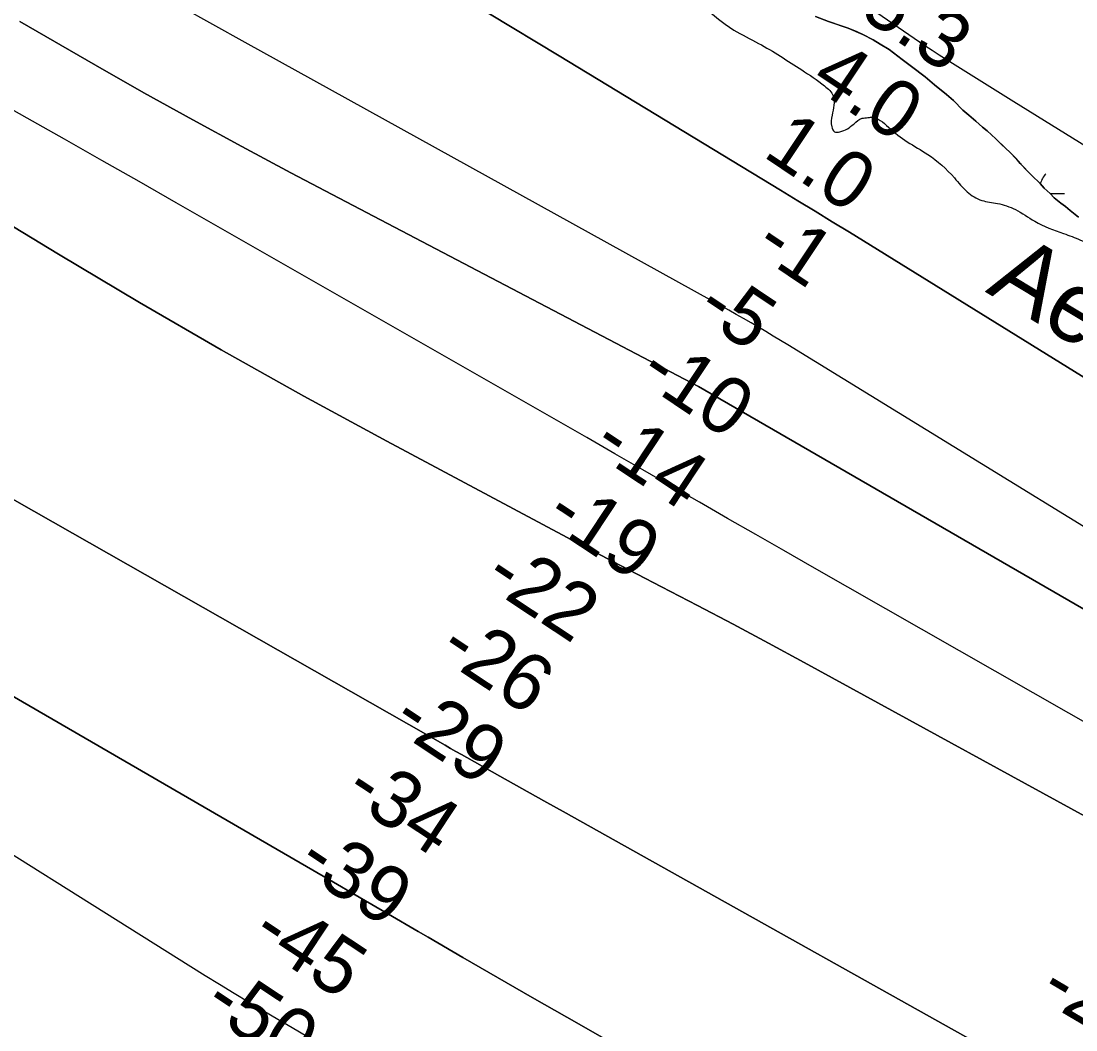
# Model space of a CAD drawing. Extents: x 3823584 to 3861785, y 301729 to 327625.
# Drawn here: x 3841373 to 3842612, y 323778 to 324963 of the extents above; entities that cross this region are included whole.
import ezdxf

# ---------------------------------------------------------------- set-up
doc = ezdxf.new("R2010")
doc.units = 0
for name, color, linetype in [('V-RIVR-EDGE', 7, 'Continuous'), ('V-RIVR-IDEN', 7, 'Continuous'), ('V-RIVR-RANG', 7, 'Continuous'), ('V-SITE-VEGE', 7, 'Continuous'), ('V-TOPO-DPTH', 7, 'Continuous'), ('V-TOPO-MAJR', 7, 'Continuous'), ('V-TOPO-MINR', 7, 'Continuous'), ('V-TOPO-WATR', 7, 'Continuous'), ('V-WETL-SWMP', 7, 'Continuous')]:
    doc.layers.add(name, color=color, linetype=linetype)

msp = doc.modelspace()

# ---------------------------------------------------------------- linework, layer by layer
at = {"layer": 'V-RIVR-EDGE'}
for points in [[(3836304.4, 325474.2), (3836346.4, 325438.3), (3836389.4, 325406.1), (3836417.6, 325385.4), (3836442.7, 325366.7), (3836470.2, 325340.9), (3836497.8, 325313.9), (3836554.9, 325258.4), (3836598.5, 325215.9), (3836636.4, 325181.1), (3836681.3, 325139.8), (3836737.1, 325093.4), (3836790.9, 325041.2), (3836840.3, 324993.5), (3836889.1, 324947.1), (3836934.6, 324907.1), (3836980.8, 324871), (3837015.5, 324849.1), (3837040.5, 324829.1), (3837085.4, 324787.2), (3837143.8, 324734.3), (3837181.6, 324700.8), (3837223.3, 324659.6), (3837272.1, 324619.6), (3837314.4, 324579.6), (3837346.4, 324546.8), (3837364.4, 324527.4), (3837395.8, 324500.4), (3837442, 324462.3), (3837492.7, 324423), (3837554.3, 324372.7), (3837573.6, 324361.1), (3837583.2, 324359.1), (3837596.7, 324352.6), (3837621.1, 324337.8), (3837648, 324319.7), (3837677.5, 324292), (3837718.6, 324249.5), (3837753.8, 324214.7), (3837781.4, 324188.9), (3837800, 324179.8), (3837820, 324170.8), (3837850.7, 324134.1), (3837874.4, 324110.2), (3837909.1, 324073.5), (3837941.8, 324040.6), (3837989.9, 323991.7), (3838022.6, 323960.7), (3838034.1, 323947.8), (3838046.3, 323933.7), (3838066.8, 323916.3), (3838089.9, 323892.4), (3838140.6, 323849.2), (3838186.1, 323811.2), (3838215.7, 323785.4), (3838265.7, 323736.4), (3838297.1, 323707.4), (3838336.9, 323671.9), (3838360, 323645.5), (3838385.6, 323627.5), (3838404.2, 323615.8), (3838421.6, 323601.7), (3838441.4, 323582.3), (3838460, 323567.5), (3838468.4, 323563.6), (3838484.4, 323555.2), (3838548.6, 323496.6), (3838595.4, 323464.3), (3838650, 323422.4), (3838701.3, 323379.8), (3838749.4, 323345.6), (3838798.2, 323317.9), (3838856.6, 323274.6), (3838933, 323221.7), (3838989.5, 323184.3), (3839037.6, 323150.1), (3839068.4, 323134.6), (3839093.4, 323105), (3839110.7, 323086.9), (3839122.9, 323081.1), (3839143.5, 323065.6), (3839172.3, 323044.4), (3839191, 323032.7), (3839216, 323016), (3839242.3, 323006.3), (3839316.8, 322969.4), (3839341.8, 322955.9), (3839371.4, 322944.2), (3839391.3, 322935.8), (3839417.6, 322920.3), (3839461.3, 322894.5), (3839483.7, 322873.2), (3839520.3, 322851.3), (3839555.6, 322828.7), (3839599.9, 322806.7), (3839718.7, 322751.1), (3839768.1, 322726.6), (3839807.9, 322705.9), (3839836.9, 322696.2), (3839865.1, 322680.7), (3839887.6, 322667.8), (3839924.2, 322652.3), (3839969.8, 322630.3), (3840004.4, 322612.2), (3840037.8, 322597.4), (3840085.4, 322579.9), (3840108.5, 322565.7), (3840121.9, 322548.9), (3840123.2, 322539.9), (3840122.5, 322533.5), (3840118, 322521.3), (3840112.8, 322514.2), (3840095.5, 322509.1), (3840089.7, 322509.2), (3840085.2, 322504.7), (3840084.5, 322498.2), (3840085.8, 322491.8), (3840130.7, 322467.3), (3840169.9, 322448.5), (3840197.5, 322439.5), (3840209.1, 322437.5), (3840231.6, 322441.3), (3840246.4, 322449), (3840266.3, 322458.6), (3840273.4, 322466.3), (3840278.6, 322471.4), (3840288.9, 322480.4), (3840296, 322484.9), (3840301.8, 322484.8), (3840308.2, 322484.8), (3840320.4, 322479), (3840324.9, 322470), (3840326.8, 322461.6), (3840338.3, 322450), (3840344.7, 322444.9), (3840366.6, 322437.7), (3840385.8, 322428.1), (3840421.8, 322409.3), (3840466.1, 322385.4), (3840492.4, 322368.7), (3840506.5, 322357), (3840533.5, 322340.3), (3840559.2, 322331.2), (3840587.4, 322322.1), (3840611.8, 322311.8), (3840642, 322296.3), (3840678.6, 322276.3), (3840712.6, 322255.6), (3840733.2, 322242.1), (3840784.5, 322210.4), (3840835.9, 322183.3), (3840892.4, 322153.6), (3840923.9, 322139.4), (3840950.8, 322127.1), (3840989.3, 322100), (3841017.6, 322082.6), (3841061.2, 322062.5), (3841092.7, 322044.4), (3841151.1, 322005.1), (3841210.8, 321964.4), (3841240.3, 321939.3), (3841300, 321894.8), (3841335.9, 321862.6), (3841374.4, 321823.9), (3841411.6, 321789.7), (3841444.9, 321758.1), (3841469.9, 321736.2), (3841482.1, 321724), (3841496.2, 321704.7), (3841509.1, 321694.3), (3841523.2, 321687.2), (3841573.9, 321660.7), (3841624, 321631.7), (3841667.6, 321606.5), (3841696.5, 321593.6), (3841738.3, 321575.5), (3841787.1, 321556.7), (3841816, 321552.1), (3841851.3, 321545), (3841886.7, 321533.3), (3841930.3, 321511.4), (3841950.2, 321498.5), (3841977.2, 321483), (3841998.4, 321476.5), (3842053, 321463.5), (3842082.5, 321456.3), (3842109.5, 321444.7), (3842146.1, 321427.3), (3842196.2, 321402.1), (3842241.1, 321374.9), (3842288.6, 321345.3), (3842321.4, 321327.2), (3842366.9, 321295.6), (3842395.2, 321280.1), (3842429.2, 321264.6), (3842452.4, 321258.7), (3842471, 321249.7)], [(3841667.1, 325337.4), (3841677, 325339.1), (3841683.8, 325337.9), (3841698.1, 325326.3), (3841699.7, 325312.4), (3841706.8, 325294.8), (3841726.7, 325274.8), (3841750.9, 325252.5), (3841797.9, 325224.8), (3841841.3, 325198), (3841868.3, 325183.2), (3841890.2, 325162.8), (3841908.5, 325150), (3841939.1, 325136), (3841968.2, 325114.8), (3841995.2, 325101.6), (3842020.3, 325082.4), (3842033.4, 325068.8), (3842048.5, 325053.2), (3842058.9, 325045.6), (3842063.6, 325037.7), (3842067.6, 325025.7), (3842073.2, 325017.7), (3842079.5, 325015.3), (3842083.9, 325015.3), (3842092.3, 325020.5), (3842099.5, 325020.8), (3842109.8, 325020.4), (3842125.3, 325013.6), (3842141.7, 325003.6), (3842160.4, 324991.2), (3842196.6, 324961.2), (3842210.1, 324952), (3842239.1, 324936.4), (3842289.7, 324905.2), (3842316.7, 324886.4), (3842326.7, 324874.8), (3842325.4, 324852.1), (3842325, 324838.5), (3842328.2, 324832.6), (3842334.5, 324832.5), (3842350.9, 324841.7), (3842360.9, 324848.4), (3842367.3, 324849.2), (3842371.6, 324849.6), (3842391.5, 324838), (3842413.8, 324820.8), (3842437.7, 324806), (3842469.1, 324778.4), (3842484.2, 324762), (3842501.3, 324752), (3842519.6, 324748.4), (3842540.7, 324741.2), (3842563.4, 324727.6), (3842597.3, 324713.1), (3842617.2, 324705.5), (3842640.3, 324692.7), (3842678.9, 324671.9), (3842722.6, 324649.1), (3842760.8, 324622.7), (3842791.9, 324602.7), (3842826.1, 324581.8), (3842851.6, 324567.8), (3842890.2, 324541.8), (3842957, 324509.8), (3843001.2, 324482.2), (3843039.8, 324457.8), (3843088.4, 324435.7), (3843144.1, 324406.5), (3843181.9, 324383.3), (3843224.9, 324354.5), (3843249.1, 324338.1), (3843258.7, 324323.3), (3843263.8, 324318.9), (3843285.7, 324312.9), (3843313.6, 324307.2), (3843340.3, 324298.8), (3843388.1, 324274.8), (3843421.9, 324247.2), (3843435, 324231.6), (3843435, 324227.6), (3843420.6, 324200.2), (3843415, 324188.2), (3843414.1, 324181.1), (3843418.5, 324171.9), (3843433.2, 324159.5), (3843439.2, 324146.3), (3843443.5, 324137.2), (3843462.2, 324125.1), (3843469.8, 324123.5), (3843481.7, 324120.3), (3843486.5, 324125.9), (3843509.3, 324160.1), (3843514.1, 324164.9), (3843515.3, 324164.9), (3843522.5, 324164.5), (3843561.1, 324144.8), (3843616.4, 324115.6), (3843639.9, 324106), (3843654.7, 324101.6), (3843671, 324093.1), (3843682.1, 324079.2), (3843692.1, 324074.4), (3843700.8, 324074.3), (3843710, 324077.9), (3843720, 324074.3), (3843747.8, 324059.9), (3843763.7, 324046.7), (3843767.3, 324037.5), (3843767.3, 324030.3), (3843765.7, 324020.4), (3843766.4, 324006.8), (3843769.6, 323997.3), (3843779.1, 323990.1), (3843800.2, 323984.4), (3843819, 323984.4), (3843833.7, 323983.5), (3843844.1, 323979.1), (3843860.4, 323963.2), (3843872.3, 323955.6), (3843881.1, 323953.5), (3843888.2, 323947.5), (3843885.8, 323940.8), (3843881, 323933.2), (3843881, 323928), (3843887.4, 323923.2), (3843899.3, 323923.2), (3843905.7, 323933.6), (3843910.9, 323935.5), (3843921.7, 323933.5), (3843932.8, 323927.5), (3843946.3, 323917.9), (3843955.1, 323915.5), (3843977, 323908.3), (3844009.3, 323900.6), (3844033.9, 323887.8), (3844045.5, 323877.8), (3844055.4, 323871.4), (3844070.6, 323868.2), (3844080.9, 323867.8), (3844090.1, 323861.8), (3844093.6, 323856.2), (3844093.6, 323849.8), (3844085.6, 323838.7), (3844082.4, 323831.9), (3844082.8, 323828.7), (3844087.6, 323827.5), (3844096.8, 323827.9), (3844104.3, 323831.8), (3844105.9, 323837), (3844105.2, 323845.8), (3844108, 323847.8), (3844115.9, 323843), (3844123.9, 323846.9), (3844138.7, 323866.4), (3844150.3, 323877.6), (3844165.9, 323889.9), (3844185.8, 323897.8), (3844193.4, 323902.6), (3844197.4, 323908.1), (3844197.8, 323915.7), (3844200.6, 323932), (3844201.9, 323949.6), (3844203.5, 323960.3), (3844212.7, 323979.4), (3844219.1, 323985), (3844228.7, 323989.7), (3844237, 323989.7), (3844253.4, 323979.7), (3844262.9, 323972.5), (3844273.3, 323966.1), (3844287.2, 323962.5), (3844299.9, 323956.5), (3844316.2, 323944.9), (3844325.8, 323933.7), (3844334.9, 323923.7), (3844345.7, 323915.3), (3844350.4, 323900.2), (3844350, 323889.4), (3844344.8, 323881.1), (3844335.2, 323878.3), (3844331.2, 323873.1), (3844331.2, 323871.9), (3844330.8, 323864), (3844339.1, 323852.4), (3844338.7, 323844.4), (3844336.7, 323836), (3844328.7, 323824.5), (3844323.1, 323819.7), (3844315.1, 323818.2), (3844303.6, 323818.6), (3844297.6, 323817.8), (3844297.2, 323816.2), (3844303.2, 323811.4), (3844310.3, 323801), (3844311.5, 323799.4), (3844316.3, 323802.2), (3844322.3, 323805.4), (3844326.6, 323801.4), (3844318.2, 323782.7), (3844313, 323766), (3844313, 323758.4), (3844315, 323752.8), (3844320.1, 323746.8), (3844323.7, 323746.4), (3844325.7, 323749.6), (3844325.3, 323758), (3844327.7, 323758.3), (3844341.7, 323757.5), (3844362, 323752.7), (3844387.5, 323742.7), (3844418.9, 323729), (3844454, 323709)]]:
    msp.add_spline(points, degree=3, dxfattribs=at)
at = {"layer": 'V-SITE-VEGE'}
for p, q in [((3842321.3, 324962.1), (3842305.9, 324967.9)), ((3842335.9, 324957.1), (3842321.3, 324962.1)), ((3842344.3, 324954.2), (3842335.9, 324957.1)), ((3842354.8, 324949.8), (3842344.3, 324954.2)), ((3842361.7, 324946.9), (3842354.8, 324949.8)), ((3842373.6, 324940.5), (3842361.7, 324946.9)), ((3842381.9, 324935.5), (3842373.6, 324940.5)), ((3842392.3, 324929), (3842381.9, 324935.5)), ((3842407.6, 324917.6), (3842392.3, 324929)), ((3842418.7, 324909.1), (3842407.6, 324917.6)), ((3842434.7, 324897), (3842418.7, 324909.1)), ((3842445.8, 324887.8), (3842434.7, 324897)), ((3842459.7, 324876.4), (3842445.8, 324887.8)), ((3842468, 324869.3), (3842459.7, 324876.4)), ((3842479.1, 324857.9), (3842468, 324869.3)), ((3842486, 324852.2), (3842479.1, 324857.9)), ((3842494.3, 324845.1), (3842486, 324852.2)), ((3842502, 324838), (3842494.3, 324845.1)), ((3842507.5, 324833.7), (3842502, 324838)), ((3842517.9, 324824.5), (3842507.5, 324833.7)), ((3842524.8, 324817.4), (3842517.9, 324824.5)), ((3842529, 324813.2), (3842524.8, 324817.4)), ((3842534.5, 324808.2), (3842529, 324813.2)), ((3842541.5, 324801.1), (3842534.5, 324808.2)), ((3842546.3, 324795.4), (3842541.5, 324801.1)), ((3842554.6, 324786.9), (3842546.3, 324795.4)), ((3842560.1, 324781.3), (3842554.6, 324786.9)), ((3842569.8, 324772), (3842560.1, 324781.3)), ((3842574.7, 324766.4), (3842569.8, 324772)), ((3842581.6, 324760), (3842574.7, 324766.4)), ((3842586.4, 324755), (3842581.6, 324760)), ((3842594.1, 324748.6), (3842586.4, 324755)), ((3842599.6, 324745), (3842594.1, 324748.6)), ((3842605.2, 324740.1), (3842599.6, 324745)), ((3842614.9, 324732.2), (3842605.2, 324740.1))]:
    msp.add_line(p, q, dxfattribs=at)
at = {"layer": 'V-TOPO-DPTH'}
for points in [[(3841217.2, 325405.3), (3841477.4, 325235.2), (3841494.3, 325224.3), (3841511.3, 325213.6), (3841528.5, 325203.2), (3841545.8, 325192.9), (3841676.2, 325117), (3841758.7, 325068.7), (3841841, 325020.1), (3841923, 324971.1), (3842004.9, 324921.8), (3842265, 324764.1), (3842285.2, 324751.7), (3842305.4, 324739.4), (3842325.6, 324727), (3842345.8, 324714.6), (3842772.6, 324450.4)], [(3841371.3, 324962.2), (3841460.1, 324910.9), (3841517.1, 324878.5), (3841574.3, 324846.5), (3841632, 324815.3), (3841689.8, 324784.5), (3842168.5, 324533.6), (3842776.9, 324182.2), (3842815.8, 324159.7), (3842854.7, 324137.2), (3842893.6, 324114.7), (3842932.5, 324092.2), (3842947.6, 324083.4), (3842994, 324056.5), (3843040.4, 324029.6), (3843086.7, 324002.6), (3843133, 323975.6), (3843632.9, 323683.8)], [(3843632.9, 323683.8), (3843133, 323975.6), (3843086.7, 324002.6), (3843040.4, 324029.6), (3842994, 324056.5), (3842947.6, 324083.4), (3842932.5, 324092.2), (3842893.6, 324114.7), (3842854.7, 324137.2), (3842815.8, 324159.7), (3842776.9, 324182.2), (3842168.5, 324533.6), (3841689.8, 324784.5), (3841632, 324815.3), (3841574.3, 324846.5), (3841517.1, 324878.5), (3841460.1, 324910.9), (3841371.3, 324962.2)], [(3842676.1, 323999.9), (3842292.6, 324209.6), (3842250.9, 324232.2), (3842209.2, 324254.6), (3842167.2, 324276.6), (3842125.2, 324298.5), (3842067.8, 324328.1), (3842054.4, 324335), (3842041.1, 324342), (3842027.7, 324349), (3842014.4, 324356.1), (3841802.2, 324469.3), (3841704.7, 324522.3), (3841607.9, 324576.4), (3841511.9, 324632.1), (3841416.6, 324688.9), (3841259.7, 324784.1)], [(3841259.7, 324784.1), (3841416.6, 324688.9), (3841511.9, 324632.1), (3841607.9, 324576.4), (3841704.7, 324522.3), (3841802.2, 324469.3), (3842014.4, 324356.1), (3842027.7, 324349), (3842041.1, 324342), (3842054.4, 324335), (3842067.8, 324328.1), (3842125.2, 324298.5), (3842167.2, 324276.6), (3842209.2, 324254.6), (3842250.9, 324232.2), (3842292.6, 324209.6), (3842676.1, 323999.9)], [(3842587.6, 323711.4), (3842038.8, 324018.1), (3842012.9, 324032.6), (3841987, 324047.1), (3841961.1, 324061.6), (3841935.2, 324076.1), (3841896.2, 324098), (3841889.9, 324101.5), (3841883.5, 324105.1), (3841877.2, 324108.7), (3841870.8, 324112.3), (3841321.9, 324424.4)], [(3841321.9, 324424.4), (3841870.8, 324112.3), (3841877.2, 324108.7), (3841883.5, 324105.1), (3841889.9, 324101.5), (3841896.2, 324098), (3841935.2, 324076.1), (3841961.1, 324061.6), (3841987, 324047.1), (3842012.9, 324032.6), (3842038.8, 324018.1), (3842587.6, 323711.4)], [(3842467.1, 323534.6), (3842013.8, 323793), (3841973, 323816.3), (3841932.3, 323839.7), (3841891.6, 323863.3), (3841851, 323886.9), (3841839, 323893.8), (3841804.4, 323914), (3841769.8, 323934.1), (3841735.1, 323954.2), (3841700.5, 323974.3), (3841202.4, 324262.8)], [(3841202.4, 324262.8), (3841700.5, 323974.3), (3841735.1, 323954.2), (3841769.8, 323934.1), (3841804.4, 323914), (3841839, 323893.8), (3841851, 323886.9), (3841891.6, 323863.3), (3841932.3, 323839.7), (3841973, 323816.3), (3842013.8, 323793), (3842467.1, 323534.6)]]:
    msp.add_lwpolyline(points, dxfattribs=at)
at = {"layer": 'V-TOPO-MAJR'}
msp.add_lwpolyline([(3841708.5, 323770.5), (3841691.3, 323780.5), (3841674.2, 323790.5), (3841657.1, 323800.6), (3841640, 323810.7), (3841623, 323821), (3841606, 323831.3), (3841589.1, 323841.7), (3841572.2, 323852.2), (3840903.6, 324271.7)], dxfattribs=at)
at = {"layer": 'V-TOPO-MINR'}
for points in [[(3842643.9, 324802.7), (3842591.4, 324835.2), (3842539.1, 324867.9), (3842451.3, 324922.7), (3842442.8, 324928), (3842434.4, 324933.3), (3841747.4, 325406), (3841738.8, 325415.7), (3841508.8, 325551.2)], [(3842863.6, 324220.2), (3842273.4, 324582.3), (3842264.8, 324587.6), (3842256.2, 324592.8), (3842247.6, 324598), (3842238.9, 324603.1), (3842230.3, 324608.2), (3842221.5, 324613.3), (3842212.8, 324618.2), (3842204, 324623.2), (3841636.1, 324937.3), (3841598, 324958.4), (3841559.9, 324979.5), (3841521.9, 325000.8), (3841483.9, 325022.1), (3841426.2, 325054.5), (3841417.1, 325059.7), (3841408.1, 325065), (3841399.1, 325070.3), (3841390.2, 325075.8), (3841318.8, 325119.9)], [(3843632.9, 323683.8), (3843133, 323975.6), (3843086.7, 324002.6), (3843040.4, 324029.6), (3842994, 324056.5), (3842947.6, 324083.4), (3842932.5, 324092.2), (3842893.6, 324114.7), (3842854.7, 324137.2), (3842815.8, 324159.7), (3842776.9, 324182.2), (3842168.5, 324533.6), (3841689.8, 324784.5), (3841632, 324815.3), (3841574.3, 324846.5), (3841517.1, 324878.5), (3841460.1, 324910.9), (3841371.3, 324962.2)], [(3842776.6, 324051.4), (3842301.9, 324322), (3842268.8, 324340.9), (3842235.7, 324359.8), (3842202.6, 324378.7), (3842169.5, 324397.7), (3842136.4, 324416.7), (3842103.3, 324435.6), (3842070.2, 324454.5), (3842037.2, 324473.5), (3841555.1, 324749.1), (3841511.3, 324774.1), (3841467.6, 324799), (3841423.7, 324823.8), (3841379.8, 324848.5), (3841313.1, 324886)], [(3842676.1, 323999.9), (3842292.6, 324209.6), (3842250.9, 324232.2), (3842209.2, 324254.6), (3842167.2, 324276.6), (3842125.2, 324298.5), (3842067.8, 324328.1), (3842054.4, 324335), (3842041.1, 324342), (3842027.7, 324349), (3842014.4, 324356.1), (3841802.2, 324469.3), (3841704.7, 324522.3), (3841607.9, 324576.4), (3841511.9, 324632.1), (3841416.6, 324688.9), (3841259.7, 324784.1)], [(3842587.6, 323711.4), (3842038.8, 324018.1), (3842012.9, 324032.6), (3841987, 324047.1), (3841961.1, 324061.6), (3841935.2, 324076.1), (3841896.2, 324098), (3841889.9, 324101.5), (3841883.5, 324105.1), (3841877.2, 324108.7), (3841870.8, 324112.3), (3841321.9, 324424.4)], [(3842467.1, 323534.6), (3842013.8, 323793), (3841973, 323816.3), (3841932.3, 323839.7), (3841891.6, 323863.3), (3841851, 323886.9), (3841839, 323893.8), (3841804.4, 323914), (3841769.8, 323934.1), (3841735.1, 323954.2), (3841700.5, 323974.3), (3841202.4, 324262.8)]]:
    msp.add_lwpolyline(points, dxfattribs=at)
at = {"layer": 'V-TOPO-WATR'}
msp.add_lwpolyline([(3842772.6, 324450.4), (3842345.8, 324714.6), (3842325.6, 324727), (3842305.4, 324739.4), (3842285.2, 324751.7), (3842265, 324764.1), (3842004.9, 324921.8), (3841923, 324971.1), (3841841, 325020.1), (3841758.7, 325068.7), (3841676.2, 325117), (3841545.8, 325192.9), (3841528.5, 325203.2), (3841511.3, 325213.6), (3841494.3, 325224.3), (3841477.4, 325235.2), (3841217.2, 325405.3)], dxfattribs=at)
at = {"layer": 'V-WETL-SWMP'}
for p, q in [((3842305.9, 324967.9), (3842321.3, 324962.1)), ((3842321.3, 324962.1), (3842344.3, 324954.2)), ((3842344.3, 324954.2), (3842361.7, 324946.9)), ((3842361.7, 324946.9), (3842373.6, 324940.5)), ((3842373.6, 324940.5), (3842381.9, 324935.5)), ((3842381.9, 324935.5), (3842392.3, 324929)), ((3842392.3, 324929), (3842407.6, 324917.6)), ((3842407.6, 324917.6), (3842418.7, 324909.1)), ((3842418.7, 324909.1), (3842434.7, 324897)), ((3842434.7, 324897), (3842445.8, 324887.8)), ((3842445.8, 324887.8), (3842459.7, 324876.4)), ((3842459.7, 324876.4), (3842468, 324869.3)), ((3842468, 324869.3), (3842479.1, 324857.9)), ((3842479.1, 324857.9), (3842486, 324852.2)), ((3842486, 324852.2), (3842494.3, 324845.1)), ((3842494.3, 324845.1), (3842502, 324838)), ((3842502, 324838), (3842507.5, 324833.7)), ((3842507.5, 324833.7), (3842517.9, 324824.5)), ((3842517.9, 324824.5), (3842529, 324813.2)), ((3842529, 324813.2), (3842534.5, 324808.2)), ((3842534.5, 324808.2), (3842541.4, 324801.1)), ((3842541.4, 324801.1), (3842546.3, 324795.4)), ((3842546.3, 324795.4), (3842560.1, 324781.3)), ((3842547.8, 324793.9), (3842547.7, 324795.5)), ((3842560.1, 324781.3), (3842569.8, 324772)), ((3842569.8, 324772), (3842574.7, 324766.4)), ((3842574.7, 324766.4), (3842581.6, 324760)), ((3842581.5, 324760), (3842598.3, 324760.3)), ((3842581.6, 324760), (3842586.4, 324755)), ((3842586.4, 324755), (3842594.1, 324748.6)), ((3842594.1, 324748.6), (3842599.6, 324745)), ((3842599.6, 324745), (3842605.2, 324740.1)), ((3842605.2, 324740.1), (3842614.9, 324732.2))]:
    msp.add_line(p, q, dxfattribs=at)
msp.add_arc((3842603.5, 324760.8), 35.2, 140.1115, 161.8946, dxfattribs=at)

# ---------------------------------------------------------------- texts
at = {"layer": 'V-RIVR-IDEN'}
msp.add_text('Aerial ', height=83, rotation=328.9692, dxfattribs=at).set_placement((3842504.5, 324645))
at = {"layer": 'V-RIVR-RANG'}
for s, rotation, p in [('5.3', 326.2283, (3842355.8, 324969.5)), ('4.0', 326.2283, (3842298, 324887.9)), ('1.0', 326.2283, (3842242.6, 324804.6)), ('-1', 326.2283, (3842231.3, 324691.9)), ('-5', 326.2283, (3842162.9, 324617.3)), ('-10', 326.2283, (3842095.5, 324542.1)), ('-14', 326.5091, (3842041, 324457.9)), ('-19', 326.5091, (3841985.6, 324374.6)), ('-22', 326.5091, (3841913.7, 324302.3)), ('-26', 326.5091, (3841860.5, 324217.6)), ('-29', 326.5091, (3841805.3, 324134.1)), ('-34', 326.5091, (3841749.5, 324051.2)), ('-39', 326.5091, (3841694.1, 323967.9)), ('-45', 326.5091, (3841640.3, 323883.6)), ('-27', 329.4478, (3842566.2, 323815.9)), ('-50', 326.5091, (3841583.8, 323801.1))]:
    msp.add_text(s, height=67, rotation=rotation, dxfattribs=at).set_placement(p)

doc.saveas('drawing.dxf')
